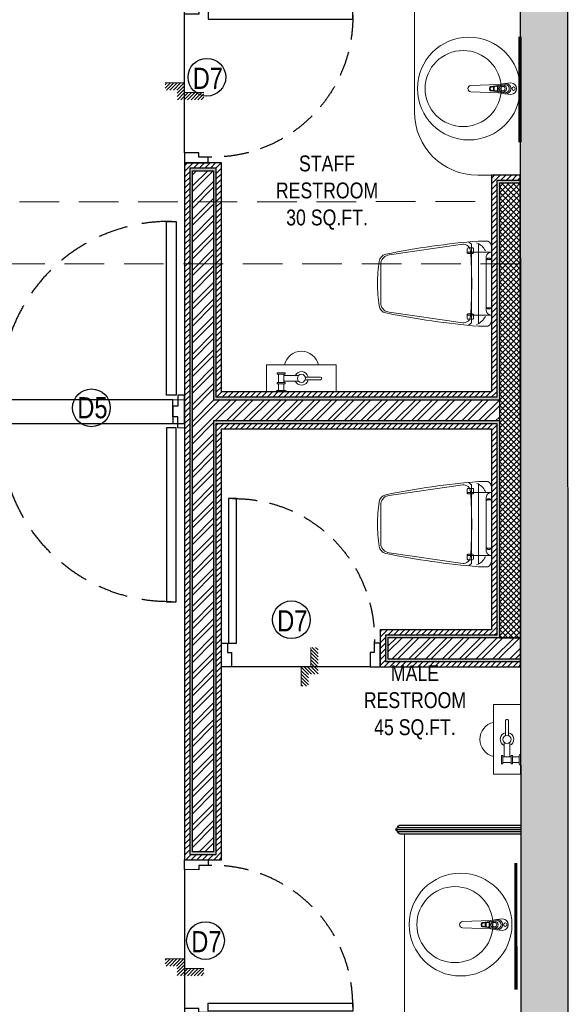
# Model space of a CAD drawing. Extents: x 3940905 to 4145695, y 925352 to 1109797.
# Tile 812 of 1056: x 4042457 to 4045053, y 1094122 to 1098780. Entities that reach past the tile are written whole.
import ezdxf

# ---------------------------------------------------------------- set-up
doc = ezdxf.new("R2010")
doc.units = 0
doc.header["$LTSCALE"] = 750
doc.header["$MEASUREMENT"] = 0
doc.linetypes.add('DASHED2', pattern=[0.375, 0.25, -0.125])
doc.layers.get('0').update_dxf_attribs({"linetype": 'CONTINUOUS', "lineweight": 0})
for name, color, linetype, lineweight in [('BEAM', 104, 'CONTINUOUS', 0), ('CIVIL WALLS', 7, 'CONTINUOUS', 30), ('COUNTER', 34, 'CONTINUOUS', 0), ('HATCH', 7, 'CONTINUOUS', 0), ('SANITARY', 34, 'CONTINUOUS', 0), ('wall', 7, 'CONTINUOUS', 25)]:
    doc.layers.add(name, color=color, linetype=linetype, lineweight=lineweight)
for name, color, linetype in [('DOOR', 44, 'CONTINUOUS'), ('GLASS', 5, 'CONTINUOUS'), ('S-Hatch_8', 7, 'CONTINUOUS'), ('TEXT', 7, 'CONTINUOUS')]:
    doc.layers.add(name, color=color, linetype=linetype)
doc.styles.add('ARA-30', font='arial.ttf', dxfattribs={"width": 0.8, "height": 150})
doc.styles.get("Standard").update_dxf_attribs({"font": 'romans.shx'})
pattern_1 = [(45, (55598.31700844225, 54286.19319555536), (-39.7747564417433, 39.7747564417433), []), (45, (55624.83351269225, 54286.19319555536), (-39.7747564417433, 39.7747564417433), [])]

# ---------------------------------------------------------------- blocks, each defined once
blk = doc.blocks.new('EDFDSCX')
blk.add_line((498130.3504498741, -854141.3801531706, -1.195304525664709e-08), (498655.5372229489, -854140.8563936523, -1.195304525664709e-08))
at = {"layer": 'DOOR', "elevation": -1.195304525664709e-08}
for points in [[(498666.0847833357, -853504.0026184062), (498666.6308213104, -854051.5285574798), (498635.9364051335, -854051.5591684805), (498635.3903671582, -853504.0332294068)], [(498092.8548822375, -854052.074595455), (498114.6604399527, -854052.079027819), (498114.6693046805, -854087.2179123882), (498130.3637469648, -854087.213480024), (498130.3504498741, -854141.3801531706), (498092.8504498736, -854141.3801531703)], [(498692.8545904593, -854051.4762263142), (498671.0490849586, -854051.5241512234), (498671.1103069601, -854086.6629835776), (498655.4158870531, -854086.6898547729), (498655.5372229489, -854140.8563936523), (498693.0371483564, -854140.7815975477)]]:
    blk.add_lwpolyline(points, close=True, dxfattribs=at)
at = {"layer": 'DOOR', "color": 8, "linetype": 'DASHED2', "ltscale": 0.5}
blk.add_arc((498643.5917439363, -854033.2365009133, -1.195304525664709e-08), 529.2668184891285, 89.22640451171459, 182.040228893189, dxfattribs=at)
blk = doc.blocks.new('GDXGDRG')
at = {"layer": 'BEAM', "linetype": 'DASHED2'}
for p, q in [((3974013.122902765, 1043633.465851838), (3965223.800224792, 1043631.376568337)), ((3974227.006620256, 1043339.91064728), (3965437.48965513, 1043337.770408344))]:
    blk.add_line(p, q, dxfattribs=at)
blk = doc.blocks.new('Step Symbol - Imperial')
h = blk.add_hatch()
h.set_pattern_fill('_USER', color=0, scale=0.03125, angle=45, style=0, pattern_type=0)
h.set_pattern_definition([(45, (0, 0.125), (-0.02209708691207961, 0.02209708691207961), [])])
h.paths.add_polyline_path([(0.25, 0), (0.25, -0.09375), (-0.09375, -0.09375), (-0.09375, 0.03125), (-0.25, 0.03125), (-0.25, 0.125), (0, 0.125), (0, 0)])
at = {"color": 0}
blk.add_lwpolyline([(0.25, 0), (0, 0), (0, 0.125), (-0.25, 0.125)], dxfattribs=at)
blk.add_attdef('Step', (0.0625, 0.0625), '', height=0.09375, dxfattribs=at)

msp = doc.modelspace()

# ---------------------------------------------------------------- hatches: boundary and pattern name
at = {"layer": 'CIVIL WALLS', "true_color": 0x136734}
h = msp.add_hatch(dxfattribs=at)
h.set_pattern_fill('AR-CONC', color=116, scale=3)
h.set_pattern_definition([(49.99999999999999, (55598.31700844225, 54286.19319555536), (21.5178054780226, -1.882564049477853), [2.25, -24.75]), (355, (55598.31700844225, 54286.19319555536), (-4.16254000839, 22.56576401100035), [1.8, -19.8]), (100.45144446, (55600.11015887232, 54286.03631523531), (17.35526540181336, 20.68319972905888), [1.912205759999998, -21.03426335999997]), (46.18420000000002, (55598.31700844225, 54292.19319555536), (32.01723992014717, -4.965578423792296), [3.375, -37.125]), (96.63563549, (55600.98511079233, 54291.77939634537), (28.03985837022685, 29.22355802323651), [2.86831026, -31.55141279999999]), (351.1841639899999, (55598.31700844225, 54292.19319555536), (28.03985835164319, 29.2235580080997), [2.7, -29.70000003]), (21, (55601.31700844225, 54290.69319555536), (17.90721156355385, -12.07856671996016), [2.25, -24.75]), (326.0000000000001, (55601.31700844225, 54290.69319555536), (7.299459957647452, 21.75450135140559), [1.799999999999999, -19.79999999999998]), (71.45144474, (55602.80927606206, 54289.68664833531), (25.20667130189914, 9.675934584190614), [1.912205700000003, -21.03426336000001]), (37.50000000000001, (55598.31700844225, 54286.19319555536), (0.3647956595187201, 9.986815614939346), [0, -19.56, 0, -20.1, 0, -19.875]), (7.499999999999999, (55598.31700844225, 54286.19319555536), (7.892086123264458, 11.83235135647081), [0, -11.45999999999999, 0, -19.10999999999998, 0, -7.574999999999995]), (327.5, (55591.6270084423, 54286.19319555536), (16.01467308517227, -0.6766461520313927), [0, -7.5, 0, -23.4, 0, -31.05]), (317.5, (55588.6270084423, 54286.19319555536), (17.49558508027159, 3.003149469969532), [0, -9.75, 0, -15.54, 0, -22.05])])
h.paths.add_polyline_path([(4043374.495129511, 1096981.936953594), (4044726.630296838, 1096981.936953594), (4044726.630296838, 1096881.937371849), (4043374.495129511, 1096881.937371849), (4043374.495129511, 1094843.876994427), (4043274.495129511, 1094843.876994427), (4043274.495129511, 1098065.935079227), (4043374.495129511, 1098065.935079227)], flags=16)
h.paths.add_polyline_path([(4044826.613418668, 1095744.138283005), (4044825.062161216, 1098019.678180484), (4044714.130296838, 1098019.437301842), (4044714.130296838, 1096994.436953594), (4043386.995129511, 1096994.436953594), (4043386.995129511, 1098078.435079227), (4043261.995129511, 1098078.435079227), (4043261.995129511, 1094831.376994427), (4043386.995129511, 1094831.376994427), (4043386.995129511, 1096869.437371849), (4044714.132659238, 1096869.437371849), (4044714.127934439, 1095868.902017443), (4044186.933132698, 1095868.925353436), (4044186.933132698, 1095743.925378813)])
h.paths.add_polyline_path([(4044726.629115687, 1095856.424788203), (4044825.836712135, 1095856.424710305), (4044825.070846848, 1098006.937224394), (4044726.63147799, 1098006.937301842)], flags=16)
h.paths.add_polyline_path([(4044199.433132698, 1095756.424788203), (4044826.570958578, 1095756.42301054), (4044826.570958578, 1095856.422985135), (4044199.433132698, 1095856.424762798)], flags=16)
at = {"layer": 'HATCH', "true_color": 0x808080}
h = msp.add_hatch(color=8, dxfattribs=at)
h.dxf.hatch_style = 1
h.paths.add_polyline_path([(4045050.16088686, 1099084.857509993), (4044070.16088686, 1099084.857509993), (4044070.16088686, 1098854.857509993), (4044824.492811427, 1098854.857509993), (4044827.765792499, 1094053.720856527), (4045052.765792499, 1094053.720856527)])
at = {"layer": 'S-Hatch_8'}
h = msp.add_hatch(dxfattribs=at)
h.set_pattern_fill('ANSI31', color=6, scale=150)
h.set_pattern_definition([(45, (55598.31700844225, 54286.19319555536), (-13.25825214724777, 13.25825214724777), [])])
h.paths.add_polyline_path([(4032909.708053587, 1095539.541646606), (4032784.708053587, 1095539.541646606), (4032784.708053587, 1094658.281501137), (4032909.708053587, 1094658.281501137)], flags=16)
h.paths.add_polyline_path([(4032934.708053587, 1095564.541646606), (4032759.708053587, 1095564.541646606), (4032759.708053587, 1094633.281501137), (4032934.708053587, 1094633.281501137)])
h.paths.add_polyline_path([(4036035.805099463, 1097319.499900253), (4036035.805446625, 1097194.494842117), (4032909.708053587, 1097194.499894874), (4032909.708053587, 1096488.478563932), (4032784.708053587, 1096488.478563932), (4032784.708053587, 1097319.499894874)], flags=16)
h.paths.add_polyline_path([(4039335.650346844, 1096588.975552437), (4040986.995104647, 1096589.000484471), (4040986.995104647, 1096464.000484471), (4039335.650346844, 1096463.975552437)], flags=17)
h.paths.add_polyline_path([(4039335.650346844, 1096613.975552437), (4041011.995104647, 1096614.000484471), (4041011.995104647, 1096439.000484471), (4039335.650346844, 1096438.975552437)])
h.paths.add_polyline_path([(4040861.995129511, 1095258.735381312), (4040861.995129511, 1095688.975552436), (4040986.995129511, 1095688.975552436), (4040986.995129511, 1095258.735381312), (4042011.995129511, 1095258.735381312), (4042011.995129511, 1095133.635725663), (4039635.806663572, 1095133.585897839), (4039635.806663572, 1095258.685553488)], flags=16)
h.paths.add_polyline_path([(4040836.995129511, 1095283.635725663), (4040836.995129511, 1095688.975552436), (4041011.995129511, 1095688.975552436), (4041011.995129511, 1095283.635725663), (4042036.995129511, 1095283.635725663), (4042036.995129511, 1095108.635725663), (4039635.806663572, 1095108.635725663), (4039635.806663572, 1095283.635725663)])
h.paths.add_polyline_path([(4044826.613418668, 1095744.138282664), (4044825.062161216, 1098019.678180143), (4044714.130296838, 1098019.437301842), (4044714.130296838, 1096994.436953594), (4043386.995129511, 1096994.436953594), (4043386.995129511, 1098078.435079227), (4043261.995129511, 1098078.435079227), (4043261.995129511, 1094831.376994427), (4043386.995129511, 1094831.376994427), (4043386.995129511, 1096869.437371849), (4044714.132659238, 1096869.437371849), (4044714.127934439, 1095868.902017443), (4044186.933132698, 1095868.925353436), (4044186.933132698, 1095743.925378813)], flags=17)
h.paths.add_polyline_path([(4044825.045283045, 1098044.43677232), (4044689.130296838, 1098044.437301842), (4044689.130296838, 1097019.436953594), (4043411.995129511, 1097019.436953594), (4043411.995129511, 1098103.435079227), (4043236.995129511, 1098103.435079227), (4043236.995129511, 1094806.376994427), (4043411.995129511, 1094806.376994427), (4043411.995129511, 1096844.437371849), (4044689.131477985, 1096844.437371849), (4044689.129115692, 1095893.903200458), (4044161.933132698, 1095893.92653471), (4044161.933132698, 1095718.926560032), (4044826.630296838, 1095719.379690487)])
h.paths.add_polyline_path([(4043386.995129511, 1099092.269813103), (4043753.586112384, 1099092.269813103), (4043753.586112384, 1099217.269813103), (4043263.420355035, 1099217.269813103), (4043263.420355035, 1098878.431147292), (4043386.995129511, 1098878.431147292)], flags=16)
h.paths.add_polyline_path([(4043411.995129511, 1099067.269813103), (4043753.586112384, 1099067.269813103), (4043753.586112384, 1099242.269813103), (4043236.948396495, 1099242.269813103), (4043236.995129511, 1098853.431147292), (4043411.995129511, 1098853.431147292)])
h.paths.add_polyline_path([(4041381.48962328, 1099092.269813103), (4041381.48962328, 1102053.431147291), (4041506.48962328, 1102053.431147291), (4041506.48962328, 1099217.269813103), (4042311.104466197, 1099217.269813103), (4042311.104466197, 1099092.269813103)], flags=16)
h.paths.add_polyline_path([(4041356.48962328, 1099067.269813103), (4041356.48962328, 1102078.431147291), (4041531.48962328, 1102078.431147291), (4041531.48962328, 1099242.269813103), (4042336.104466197, 1099242.269813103), (4042336.104466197, 1099067.269813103)])
h.paths.add_polyline_path([(4035556.806663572, 1097344.499894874), (4035556.806663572, 1097319.499900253), (4035436.806663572, 1097319.499900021), (4035436.806663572, 1097344.499894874), (4032759.708053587, 1097344.499894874), (4032759.708053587, 1096463.478563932), (4032934.708053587, 1096463.478563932), (4032934.708053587, 1097169.499894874), (4036035.80666357, 1097168.94985208), (4036035.80666357, 1097344.499894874)])
at = {"layer": 'S-Hatch_8', "true_color": 0x636466}
h = msp.add_hatch(dxfattribs=at)
h.set_pattern_fill('ANSI32', color=251, scale=150)
h.set_pattern_definition(pattern_1)
h.paths.add_polyline_path([(4043374.495129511, 1096981.936953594), (4044726.630296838, 1096981.936953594), (4044726.630296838, 1096881.937371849), (4043374.495129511, 1096881.937371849), (4043374.495129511, 1094843.876994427), (4043274.495129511, 1094843.876994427), (4043274.495129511, 1098065.935079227), (4043374.495129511, 1098065.935079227)])
at = {"layer": 'S-Hatch_8', "true_color": 0xf8991e}
h = msp.add_hatch(dxfattribs=at)
h.set_pattern_fill('ANSI37', color=30, scale=150)
h.set_pattern_definition([(45, (55598.31700844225, 54286.19319555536), (-13.25825214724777, 13.25825214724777), []), (135, (55598.31700844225, 54286.19319555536), (-13.25825214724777, -13.25825214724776), [])])
h.paths.add_polyline_path([(4044726.629115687, 1095856.424788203), (4044826.536889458, 1095856.39899814), (4044825.070846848, 1098006.937224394), (4044726.63147799, 1098006.937301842)])
at = {"layer": 'S-Hatch_8', "true_color": 0x636466}
h = msp.add_hatch(dxfattribs=at)
h.set_pattern_fill('ANSI32', color=251, scale=150)
h.set_pattern_definition(pattern_1)
h.paths.add_polyline_path([(4044199.433132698, 1095756.424788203), (4044826.570974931, 1095756.399022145), (4044826.536889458, 1095856.39899814), (4044199.433132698, 1095856.424762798)])

# ---------------------------------------------------------------- linework, layer by layer
at = {"layer": 'CIVIL WALLS'}
for p, q in [((4044237.073901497, 1094949.131054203, -7.609400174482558), (4044827.7660393, 1094949.131054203, -7.609400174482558)), ((4044245.890530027, 1094958.202706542, -7.609400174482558), (4044827.7660393, 1094958.202706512, -7.609400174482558)), ((4044245.890530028, 1094940.059401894, -7.609400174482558), (4044827.771605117, 1094940.059401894, -7.609400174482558))]:
    msp.add_line(p, q, dxfattribs=at)
at = {"layer": 'CIVIL WALLS', "color": 6, "elevation": -7.609400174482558}
msp.add_lwpolyline([(4044825.045283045, 1098044.43677232), (4044689.130296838, 1098044.437301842), (4044689.130296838, 1097019.436953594), (4043411.995129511, 1097019.436953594), (4043411.995129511, 1098103.435079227), (4043236.995129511, 1098103.435079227), (4043236.995129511, 1094806.376994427), (4043411.995129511, 1094806.376994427), (4043411.995129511, 1096844.437371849), (4044689.131477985, 1096844.437371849), (4044689.129115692, 1095893.903200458), (4044161.933132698, 1095893.92653471), (4044161.933132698, 1095718.926560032), (4044826.630296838, 1095719.379690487), (4044825.045283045, 1098044.43677232)], close=True, dxfattribs=at)
at = {"layer": 'CIVIL WALLS', "color": 116, "true_color": 0x136734, "elevation": -7.609400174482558}
msp.add_lwpolyline([(4044800.817314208, 1095743.896343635), (4044826.613418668, 1095744.138282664), (4044825.062161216, 1098019.678180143), (4044714.130296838, 1098019.437301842), (4044714.130296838, 1096994.436953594), (4043386.995129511, 1096994.436953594), (4043386.995129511, 1098078.435079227), (4043261.995129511, 1098078.435079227), (4043261.995129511, 1094831.376994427), (4043386.995129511, 1094831.376994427), (4043386.995129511, 1096869.437371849), (4044714.132659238, 1096869.437371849), (4044714.127934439, 1095868.902017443), (4044186.933132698, 1095868.925353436), (4044186.933132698, 1095743.925378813), (4044800.817314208, 1095743.896343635)], dxfattribs=at)
at = {"layer": 'CIVIL WALLS', "elevation": -7.609400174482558}
for points in [[(4043374.495129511, 1096981.936953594), (4044726.630296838, 1096981.936953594), (4044726.630296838, 1096881.937371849), (4043374.495129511, 1096881.937371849), (4043374.495129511, 1094843.876994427), (4043274.495129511, 1094843.876994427), (4043274.495129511, 1098065.935079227), (4043374.495129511, 1098065.935079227)], [(4044726.629115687, 1095856.424788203), (4044826.536889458, 1095856.39899814), (4044825.070846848, 1098006.937224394), (4044726.63147799, 1098006.937301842)], [(4044199.433132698, 1095756.424788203), (4044826.570974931, 1095756.399022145), (4044826.536889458, 1095856.39899814), (4044199.433132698, 1095856.424762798)]]:
    msp.add_lwpolyline(points, close=True, dxfattribs=at)
msp.add_lwpolyline([(4044827.7660393, 1094970.202706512), (4044827.7660393, 1094928.059401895), (4044257.890530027, 1094928.059401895, -0.4324433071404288), (4044245.890530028, 1094940.059401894, -0.9718878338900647), (4044245.890530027, 1094958.202706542, -0.4324433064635), (4044257.890530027, 1094970.202706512), (4044827.7660393, 1094970.202706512)], format="xyb", dxfattribs=at)
at = {"layer": 'COUNTER', "elevation": -7.609400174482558}
msp.add_lwpolyline([(4044824.492811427, 1098854.857509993), (4044324.492811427, 1098854.857509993), (4044324.492811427, 1098344.437301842, 0.414213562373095), (4044624.492811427, 1098044.437301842), (4044824.492811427, 1098044.437301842)], format="xyb", dxfattribs=at)
msp.add_lwpolyline([(4044827.767399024, 1094054.203883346), (4044277.368776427, 1094054.203883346), (4044277.368776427, 1094928.059401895)], dxfattribs=at)
at = {"layer": 'DOOR'}
for centre in [(4043342.700190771, 1098508.314233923, -7.609400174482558), (4042796.31635508, 1096944.176520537, -7.609400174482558), (4043742.552619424, 1095941.549082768, -7.609400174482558), (4043335.915811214, 1094424.018045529, -7.609400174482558)]:
    msp.add_circle(centre, 89.27683969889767, dxfattribs=at)
at = {"layer": 'GLASS', "const_width": 15, "elevation": -7.609400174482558}
for points in [[(4044824.41908252, 1098199.437301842), (4044824.492811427, 1098699.857509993)], [(4044805.023412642, 1094191.22138361), (4044804.427367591, 1094790.559401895)]]:
    msp.add_lwpolyline(points, dxfattribs=at)
at = {"layer": 'SANITARY', "linetype": 'ByBlock'}
for p, q in [((4044698.55619855, 1098445.156472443, -7.609400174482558), (4044698.55619855, 1098463.162174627, -7.609400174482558)), ((4044699.09619855, 1098445.156472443, -7.609400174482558), (4044699.09619855, 1098463.162174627, -7.609400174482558)), ((4044699.72619855, 1098457.669323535, -7.609400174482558), (4044699.09619855, 1098457.669323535, -7.609400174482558)), ((4044699.72619855, 1098450.739323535, -7.609400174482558), (4044699.09619855, 1098450.739323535, -7.609400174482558)), ((4044699.72619855, 1098450.739323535, -7.609400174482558), (4044699.72619855, 1098457.669323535, -7.609400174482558)), ((4044702.60619855, 1098444.606200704, -7.609400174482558), (4044702.60619855, 1098463.712446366, -7.609400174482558)), ((4044659.401890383, 1094490.194716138, -7.609400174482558), (4044659.401890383, 1094508.200418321, -7.609400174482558)), ((4044659.941890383, 1094490.194716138, -7.609400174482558), (4044659.941890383, 1094508.200418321, -7.609400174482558)), ((4044660.571890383, 1094502.707567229, -7.609400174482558), (4044659.941890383, 1094502.707567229, -7.609400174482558)), ((4044660.571890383, 1094495.777567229, -7.609400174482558), (4044659.941890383, 1094495.777567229, -7.609400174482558)), ((4044660.571890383, 1094495.777567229, -7.609400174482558), (4044660.571890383, 1094502.707567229, -7.609400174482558)), ((4044663.451890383, 1094489.644444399, -7.609400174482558), (4044663.451890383, 1094508.750690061, -7.609400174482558))]:
    msp.add_line(p, q, dxfattribs=at)
at = {"layer": 'SANITARY', "lineweight": 0, "ltscale": 2}
msp.add_line((4044825.16088686, 1098033.590428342, -7.609400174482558), (4044825.16088686, 1098033.590428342, -7.609400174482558), dxfattribs=at)
at = {"layer": 'SANITARY'}
for p, q in [((4043954.997213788, 1097147.770286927, -7.609400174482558), (4043624.997213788, 1097147.770286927, -7.609400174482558)), ((4043624.997213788, 1097147.770286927, -7.609400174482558), (4043954.997213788, 1097147.770286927, -7.609400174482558)), ((4043954.997213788, 1097147.770286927, -7.609400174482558), (4043624.997213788, 1097147.770286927, -7.609400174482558)), ((4043624.997213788, 1097147.770286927, -7.609400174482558), (4043954.997213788, 1097147.770286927, -7.609400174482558)), ((4043674.497213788, 1097109.270286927, -7.609400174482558), (4043674.497213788, 1097102.851786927, -7.609400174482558)), ((4043712.997213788, 1097109.270286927, -7.609400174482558), (4043674.497213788, 1097109.270286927, -7.609400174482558)), ((4043674.497213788, 1097109.270286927, -7.609400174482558), (4043674.497213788, 1097102.851786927, -7.609400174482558)), ((4043712.997213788, 1097109.270286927, -7.609400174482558), (4043674.497213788, 1097109.270286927, -7.609400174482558)), ((4043674.497213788, 1097102.851786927, -7.609400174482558), (4043712.997213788, 1097102.851786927, -7.609400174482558)), ((4043674.497213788, 1097102.851786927, -7.609400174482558), (4043712.997213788, 1097102.851786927, -7.609400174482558)), ((4043680.913880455, 1097102.851786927, -7.609400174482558), (4043680.913880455, 1097064.35362026, -7.609400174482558)), ((4043680.913880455, 1097102.851786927, -7.609400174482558), (4043680.913880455, 1097064.35362026, -7.609400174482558)), ((4043706.580547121, 1097064.35362026, -7.609400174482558), (4043706.580547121, 1097102.851786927, -7.609400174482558)), ((4043706.580547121, 1097064.35362026, -7.609400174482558), (4043706.580547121, 1097102.851786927, -7.609400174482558)), ((4043706.580547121, 1097096.436953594, -7.609400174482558), (4043775.623880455, 1097096.436953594, -7.609400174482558)), ((4043706.580547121, 1097096.436953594, -7.609400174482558), (4043775.623880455, 1097096.436953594, -7.609400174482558)), ((4043712.997213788, 1097102.851786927, -7.609400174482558), (4043712.997213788, 1097109.270286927, -7.609400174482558)), ((4043712.997213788, 1097102.851786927, -7.609400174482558), (4043712.997213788, 1097109.270286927, -7.609400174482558)), ((4043879.830547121, 1097090.018453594, -7.609400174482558), (4043807.963880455, 1097090.018453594, -7.609400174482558)), ((4043879.830547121, 1097090.018453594, -7.609400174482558), (4043807.963880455, 1097090.018453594, -7.609400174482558)), ((4043807.963880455, 1097077.186953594, -7.609400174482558), (4043879.830547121, 1097077.186953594, -7.609400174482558)), ((4043807.963880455, 1097077.186953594, -7.609400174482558), (4043879.830547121, 1097077.186953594, -7.609400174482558)), ((4043674.497213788, 1097064.35362026, -7.609400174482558), (4043674.497213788, 1097057.935120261, -7.609400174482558)), ((4043712.997213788, 1097064.35362026, -7.609400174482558), (4043674.497213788, 1097064.35362026, -7.609400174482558)), ((4043674.497213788, 1097064.35362026, -7.609400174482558), (4043674.497213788, 1097057.935120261, -7.609400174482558)), ((4043712.997213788, 1097064.35362026, -7.609400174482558), (4043674.497213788, 1097064.35362026, -7.609400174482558)), ((4043674.497213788, 1097057.935120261, -7.609400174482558), (4043712.997213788, 1097057.935120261, -7.609400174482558)), ((4043674.497213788, 1097057.935120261, -7.609400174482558), (4043712.997213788, 1097057.935120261, -7.609400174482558)), ((4043680.913880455, 1097057.935120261, -7.609400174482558), (4043680.913880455, 1097025.851786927, -7.609400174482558)), ((4043680.913880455, 1097057.935120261, -7.609400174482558), (4043680.913880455, 1097025.851786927, -7.609400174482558)), ((4043775.825547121, 1097070.768453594, -7.609400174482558), (4043706.580547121, 1097070.768453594, -7.609400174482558)), ((4043775.825547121, 1097070.768453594, -7.609400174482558), (4043706.580547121, 1097070.768453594, -7.609400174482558)), ((4043706.580547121, 1097025.851786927, -7.609400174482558), (4043706.580547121, 1097057.935120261, -7.609400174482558)), ((4043706.580547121, 1097025.851786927, -7.609400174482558), (4043706.580547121, 1097057.935120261, -7.609400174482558)), ((4043712.997213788, 1097057.935120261, -7.609400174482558), (4043712.997213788, 1097064.35362026, -7.609400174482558)), ((4043712.997213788, 1097057.935120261, -7.609400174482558), (4043712.997213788, 1097064.35362026, -7.609400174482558)), ((4043712.997213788, 1097025.851786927, -7.609400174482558), (4043674.497213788, 1097025.851786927, -7.609400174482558)), ((4043712.997213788, 1097025.851786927, -7.609400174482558), (4043674.497213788, 1097025.851786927, -7.609400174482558)), ((4044698.456727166, 1095540.874712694, -7.609400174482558), (4044698.456727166, 1095210.874712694, -7.609400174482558)), ((4044698.456727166, 1095210.874712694, -7.609400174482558), (4044698.456727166, 1095540.874712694, -7.609400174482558)), ((4044698.456727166, 1095540.874712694, -7.609400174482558), (4044698.456727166, 1095210.874712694, -7.609400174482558)), ((4044698.456727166, 1095210.874712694, -7.609400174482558), (4044698.456727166, 1095540.874712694, -7.609400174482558)), ((4044756.2085605, 1095465.708046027, -7.609400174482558), (4044756.2085605, 1095393.841379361, -7.609400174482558)), ((4044756.2085605, 1095465.708046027, -7.609400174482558), (4044756.2085605, 1095393.841379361, -7.609400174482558)), ((4044769.0400605, 1095393.841379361, -7.609400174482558), (4044769.0400605, 1095465.708046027, -7.609400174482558)), ((4044769.0400605, 1095393.841379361, -7.609400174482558), (4044769.0400605, 1095465.708046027, -7.609400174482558)), ((4044749.7900605, 1095292.458046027, -7.609400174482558), (4044749.7900605, 1095361.501379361, -7.609400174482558)), ((4044749.7900605, 1095292.458046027, -7.609400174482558), (4044749.7900605, 1095361.501379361, -7.609400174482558)), ((4044775.4585605, 1095361.703046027, -7.609400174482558), (4044775.4585605, 1095292.458046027, -7.609400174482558)), ((4044775.4585605, 1095361.703046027, -7.609400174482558), (4044775.4585605, 1095292.458046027, -7.609400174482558)), ((4044743.375227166, 1095298.874712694, -7.609400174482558), (4044736.956727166, 1095298.874712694, -7.609400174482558)), ((4044736.956727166, 1095298.874712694, -7.609400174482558), (4044736.956727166, 1095260.374712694, -7.609400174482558)), ((4044743.375227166, 1095298.874712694, -7.609400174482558), (4044736.956727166, 1095298.874712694, -7.609400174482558)), ((4044736.956727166, 1095298.874712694, -7.609400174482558), (4044736.956727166, 1095260.374712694, -7.609400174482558)), ((4044736.956727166, 1095260.374712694, -7.609400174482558), (4044743.375227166, 1095260.374712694, -7.609400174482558)), ((4044736.956727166, 1095260.374712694, -7.609400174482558), (4044743.375227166, 1095260.374712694, -7.609400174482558)), ((4044743.375227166, 1095260.374712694, -7.609400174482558), (4044743.375227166, 1095298.874712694, -7.609400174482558)), ((4044743.375227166, 1095260.374712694, -7.609400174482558), (4044743.375227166, 1095298.874712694, -7.609400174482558)), ((4044781.873393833, 1095292.458046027, -7.609400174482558), (4044743.375227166, 1095292.458046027, -7.609400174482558)), ((4044781.873393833, 1095292.458046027, -7.609400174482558), (4044743.375227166, 1095292.458046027, -7.609400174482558)), ((4044743.375227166, 1095266.791379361, -7.609400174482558), (4044781.873393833, 1095266.791379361, -7.609400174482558)), ((4044743.375227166, 1095266.791379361, -7.609400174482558), (4044781.873393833, 1095266.791379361, -7.609400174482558)), ((4044788.291893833, 1095298.874712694, -7.609400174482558), (4044781.873393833, 1095298.874712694, -7.609400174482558)), ((4044781.873393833, 1095298.874712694, -7.609400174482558), (4044781.873393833, 1095260.374712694, -7.609400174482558)), ((4044788.291893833, 1095298.874712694, -7.609400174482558), (4044781.873393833, 1095298.874712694, -7.609400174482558)), ((4044781.873393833, 1095298.874712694, -7.609400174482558), (4044781.873393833, 1095260.374712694, -7.609400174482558)), ((4044781.873393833, 1095260.374712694, -7.609400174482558), (4044788.291893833, 1095260.374712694, -7.609400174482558)), ((4044781.873393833, 1095260.374712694, -7.609400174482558), (4044788.291893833, 1095260.374712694, -7.609400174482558)), ((4044788.291893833, 1095260.374712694, -7.609400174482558), (4044788.291893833, 1095298.874712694, -7.609400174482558)), ((4044788.291893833, 1095260.374712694, -7.609400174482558), (4044788.291893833, 1095298.874712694, -7.609400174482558)), ((4044820.375227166, 1095292.458046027, -7.609400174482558), (4044788.291893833, 1095292.458046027, -7.609400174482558)), ((4044820.375227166, 1095292.458046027, -7.609400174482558), (4044788.291893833, 1095292.458046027, -7.609400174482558)), ((4044788.291893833, 1095266.791379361, -7.609400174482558), (4044820.375227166, 1095266.791379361, -7.609400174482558)), ((4044788.291893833, 1095266.791379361, -7.609400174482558), (4044820.375227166, 1095266.791379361, -7.609400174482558)), ((4044820.375227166, 1095298.874712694, -7.609400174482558), (4044820.375227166, 1095260.374712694, -7.609400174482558)), ((4044820.375227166, 1095298.874712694, -7.609400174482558), (4044820.375227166, 1095260.374712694, -7.609400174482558))]:
    msp.add_line(p, q, dxfattribs=at)
at = {"layer": 'SANITARY', "linetype": 'ByBlock', "elevation": -7.609400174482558}
for points in [[(4044723.12619855, 1098434.359323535), (4044591.18619855, 1098439.759323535, -0.3445125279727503), (4044576.78619855, 1098454.159323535, -0.3445125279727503), (4044591.18619855, 1098468.559323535), (4044723.12619855, 1098473.959323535), (4044752.82619855, 1098478.459323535, -0.4628112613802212), (4044780.72619855, 1098454.159323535, -0.4628112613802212), (4044752.82619855, 1098429.859323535)], [(4044688.893145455, 1098446.469387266), (4044713.857872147, 1098443.077440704, 0.4543430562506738), (4044717.63619855, 1098446.377123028), (4044717.63619855, 1098461.941524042, 0.4543430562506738), (4044713.857872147, 1098465.241206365), (4044688.861907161, 1098461.84501547, 0.3860638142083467), (4044682.435378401, 1098453.611316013, 0.3329259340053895)], [(4044149.130296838, 1097531.937072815, 0.0380214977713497), (4044158.256984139, 1097427.221823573, 0.3294228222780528), (4044189.014195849, 1097393.075545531, 0.0296754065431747), (4044627.589688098, 1097330.474089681), (4044672.042934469, 1097330.4740942, 0.2869991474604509), (4044689.130314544, 1097357.791111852), (4044689.130296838, 1097531.937127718), (4044689.130279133, 1097706.083143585, 0.2869991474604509), (4044672.042893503, 1097733.400157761), (4044627.589647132, 1097733.400153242, 0.0296754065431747), (4044189.014167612, 1097670.79860821, 0.3294228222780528), (4044158.256962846, 1097636.652323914, 0.0380214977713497)], [(4044578.55279266, 1097674.817907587), (4044599.646105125, 1097674.817909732, 0.4142135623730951), (4044603.663843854, 1097678.835649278), (4044603.663842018, 1097696.893928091, 0.4142135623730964), (4044599.646102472, 1097700.911666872), (4044578.552790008, 1097700.911664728, 0.4142135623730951), (4044574.535051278, 1097696.893925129), (4044574.535053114, 1097678.835646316, 0.4142135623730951)], [(4044578.552821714, 1097389.056325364), (4044599.646134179, 1097389.056327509, -0.4142135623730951), (4044603.663873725, 1097385.03858878), (4044603.663875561, 1097366.980309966, -0.4142135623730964), (4044599.646136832, 1097362.962570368), (4044578.552824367, 1097362.962568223, -0.4142135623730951), (4044574.535084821, 1097366.980307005), (4044574.535082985, 1097385.038585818, -0.4142135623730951)], [(4044149.130296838, 1096394.165998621, 0.0380214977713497), (4044158.256984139, 1096289.450749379, 0.3294228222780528), (4044189.014195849, 1096255.304471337, 0.0296754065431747), (4044627.589688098, 1096192.703015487), (4044672.042934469, 1096192.703020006, 0.2869991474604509), (4044689.130314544, 1096220.020037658), (4044689.130296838, 1096394.166053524), (4044689.130279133, 1096568.31206939, 0.2869991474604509), (4044672.042893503, 1096595.629083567), (4044627.589647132, 1096595.629079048, 0.0296754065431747), (4044189.014167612, 1096533.027534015, 0.3294228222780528), (4044158.256962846, 1096498.88124972, 0.0380214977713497)], [(4044578.55279266, 1096537.046833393), (4044599.646105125, 1096537.046835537, 0.4142135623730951), (4044603.663843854, 1096541.064575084), (4044603.663842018, 1096559.122853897, 0.4142135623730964), (4044599.646102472, 1096563.140592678), (4044578.552790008, 1096563.140590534, 0.4142135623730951), (4044574.535051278, 1096559.122850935), (4044574.535053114, 1096541.064572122, 0.4142135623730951)], [(4044578.552821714, 1096251.28525117), (4044599.646134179, 1096251.285253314, -0.4142135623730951), (4044603.663873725, 1096247.267514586), (4044603.663875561, 1096229.209235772, -0.4142135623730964), (4044599.646136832, 1096225.191496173), (4044578.552824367, 1096225.191494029, -0.4142135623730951), (4044574.535084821, 1096229.20923281), (4044574.535082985, 1096247.267511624, -0.4142135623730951)], [(4044683.971890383, 1094479.397567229), (4044552.031890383, 1094484.797567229, -0.3445125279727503), (4044537.631890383, 1094499.19756723, -0.3445125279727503), (4044552.031890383, 1094513.59756723), (4044683.971890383, 1094518.997567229), (4044713.671890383, 1094523.497567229, -0.4628112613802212), (4044741.571890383, 1094499.19756723, -0.4628112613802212), (4044713.671890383, 1094474.897567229)], [(4044649.738837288, 1094491.50763096), (4044674.70356398, 1094488.115684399, 0.4543430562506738), (4044678.481890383, 1094491.415366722), (4044678.481890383, 1094506.979767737, 0.4543430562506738), (4044674.70356398, 1094510.27945006), (4044649.707598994, 1094506.883259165, 0.3860638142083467), (4044643.281070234, 1094498.649559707, 0.3329259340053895)]]:
    msp.add_lwpolyline(points, format="xyb", close=True, dxfattribs=at)
for points in [[(4044754.62619855, 1098473.959323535), (4044688.38619855, 1098464.959323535, 0.3898815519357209), (4044679.38619855, 1098454.159323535, 1.391857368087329)], [(4044752.82619855, 1098478.459323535), (4044781.103109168, 1098481.307371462, -0.4138375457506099), (4044807.602770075, 1098454.159323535, -0.4138375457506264), (4044781.103109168, 1098427.011275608), (4044752.82619855, 1098429.859323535)], [(4044754.62619855, 1098473.959323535, -0.4142135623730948), (4044773.52619855, 1098454.159323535, -0.6855978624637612)], [(4044754.62619855, 1098434.359323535), (4044688.38619855, 1098443.359323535, -0.3898815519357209), (4044679.38619855, 1098454.159323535, -1.391857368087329)], [(4044716.714599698, 1098439.510355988, 0.4088496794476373), (4044720.78619855, 1098442.549323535), (4044720.78619855, 1098466.129323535, 0.5150512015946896), (4044716.979705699, 1098468.844310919), (4044688.38619855, 1098464.959323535, 0.3884473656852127)], [(4044754.62619855, 1098434.359323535, 0.4142135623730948), (4044773.52619855, 1098454.159323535, 0.6855978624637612)], [(4044595.629639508, 1097531.937118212, 0.0171491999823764), (4044590.309646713, 1097685.014950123, 0.4066722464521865), (4044553.069794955, 1097718.292732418), (4044205.386740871, 1097667.710458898, 0.3324265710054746), (4044165.486908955, 1097630.43933301), (4044165.486918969, 1097531.937074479)], [(4044618.995240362, 1097724.998189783, -0.1885222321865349), (4044660.17733333, 1097686.8611987, 15.47106242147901)], [(4044575.539507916, 1097680.839526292), (4044688.301750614, 1097680.839537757, 0.3754996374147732), (4044664.19515616, 1097659.763823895), (4044664.195169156, 1097531.937125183)], [(4044595.629639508, 1097531.937118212, -0.0171491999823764), (4044590.30967784, 1097378.859285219, -0.4066722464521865), (4044553.069832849, 1097345.581495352), (4044205.38676848, 1097396.163698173, -0.3324265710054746), (4044165.486928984, 1097433.434815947), (4044165.486918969, 1097531.937074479)], [(4044575.539538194, 1097383.034705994), (4044688.301780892, 1097383.034717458, -0.3754996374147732), (4044664.195182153, 1097404.110426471), (4044664.195169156, 1097531.937125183)], [(4044618.995279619, 1097338.876051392, 0.1885222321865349), (4044660.177364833, 1097377.013050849, -15.47106242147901)], [(4044595.629639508, 1096394.166044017, 0.0171491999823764), (4044590.309646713, 1096547.243875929, 0.4066722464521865), (4044553.069794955, 1096580.521658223), (4044205.386740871, 1096529.939384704, 0.3324265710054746), (4044165.486908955, 1096492.668258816), (4044165.486918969, 1096394.166000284)], [(4044618.995240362, 1096587.227115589, -0.1885222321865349), (4044660.17733333, 1096549.090124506, 15.47106242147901)], [(4044575.539507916, 1096543.068452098), (4044688.301750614, 1096543.068463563, 0.3754996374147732), (4044664.19515616, 1096521.992749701), (4044664.195169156, 1096394.166050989)], [(4044595.629639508, 1096394.166044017, -0.0171491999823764), (4044590.30967784, 1096241.088211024, -0.4066722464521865), (4044553.069832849, 1096207.810421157), (4044205.38676848, 1096258.392623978, -0.3324265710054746), (4044165.486928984, 1096295.663741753), (4044165.486918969, 1096394.166000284)], [(4044575.539538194, 1096245.263631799), (4044688.301780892, 1096245.263643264, -0.3754996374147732), (4044664.195182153, 1096266.339352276), (4044664.195169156, 1096394.166050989)], [(4044618.995279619, 1096201.104977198, 0.1885222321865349), (4044660.177364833, 1096239.241976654, -15.47106242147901)], [(4044715.471890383, 1094518.997567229), (4044649.231890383, 1094509.997567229, 0.3898815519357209), (4044640.231890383, 1094499.19756723, 1.391857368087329)], [(4044713.671890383, 1094523.497567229), (4044741.948801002, 1094526.345615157, -0.4138375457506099), (4044768.448461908, 1094499.19756723, -0.4138375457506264), (4044741.948801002, 1094472.049519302), (4044713.671890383, 1094474.897567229)], [(4044715.471890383, 1094518.997567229, -0.4142135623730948), (4044734.371890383, 1094499.19756723, -0.6855978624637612)], [(4044715.471890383, 1094479.397567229), (4044649.231890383, 1094488.397567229, -0.3898815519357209), (4044640.231890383, 1094499.19756723, -1.391857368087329)], [(4044677.560291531, 1094484.548599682, 0.4088496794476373), (4044681.631890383, 1094487.58756723), (4044681.631890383, 1094511.167567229, 0.5150512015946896), (4044677.825397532, 1094513.882554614), (4044649.231890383, 1094509.997567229, 0.3884473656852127)], [(4044715.471890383, 1094479.397567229, 0.4142135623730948), (4044734.371890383, 1094499.19756723, 0.6855978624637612)]]:
    msp.add_lwpolyline(points, format="xyb", dxfattribs=at)
for points in [[(4044702.60619855, 1098450.739323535), (4044700.71619855, 1098450.739323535), (4044700.71619855, 1098457.669323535), (4044702.60619855, 1098457.669323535)], [(4044579.821980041, 1097729.012613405), (4044594.88864448, 1097717.972950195), (4044594.888663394, 1097531.937118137)], [(4044627.030799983, 1097720.983762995), (4044627.030819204, 1097531.937121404)], [(4044665.018102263, 1097644.257474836), (4044671.632071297, 1097651.643381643), (4044680.882397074, 1097651.643382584), (4044687.885434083, 1097645.229283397)], [(4044687.690900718, 1097646.006773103), (4044665.796235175, 1097646.006770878)], [(4044579.822020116, 1097334.861619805), (4044594.888682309, 1097345.901286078), (4044594.888663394, 1097531.937118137)], [(4044627.030838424, 1097342.890479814), (4044627.030819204, 1097531.937121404)], [(4044665.018125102, 1097419.616775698), (4044671.632095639, 1097412.230870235), (4044680.882421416, 1097412.230871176), (4044687.88545712, 1097418.644971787)], [(4044687.690923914, 1097417.86748204), (4044665.79625837, 1097417.867479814)], [(4044579.821980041, 1096591.241539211), (4044594.88864448, 1096580.201876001), (4044594.888663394, 1096394.166043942)], [(4044627.030799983, 1096583.212688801), (4044627.030819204, 1096394.16604721)], [(4044665.018102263, 1096506.486400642), (4044671.632071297, 1096513.872307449), (4044680.882397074, 1096513.872308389), (4044687.885434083, 1096507.458209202)], [(4044687.690900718, 1096508.235698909), (4044665.796235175, 1096508.235696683)], [(4044579.822020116, 1096197.09054561), (4044594.888682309, 1096208.130211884), (4044594.888663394, 1096394.166043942)], [(4044627.030838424, 1096205.11940562), (4044627.030819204, 1096394.16604721)], [(4044665.018125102, 1096281.845701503), (4044671.632095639, 1096274.459796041), (4044680.882421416, 1096274.459796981), (4044687.88545712, 1096280.873897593)], [(4044687.690923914, 1096280.096407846), (4044665.79625837, 1096280.09640562)], [(4044663.451890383, 1094495.777567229), (4044661.561890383, 1094495.777567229), (4044661.561890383, 1094502.707567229), (4044663.451890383, 1094502.707567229)]]:
    msp.add_lwpolyline(points, dxfattribs=at)
at = {"layer": 'SANITARY', "elevation": -7.609400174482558}
for points in [[(4043624.997213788, 1097147.770286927), (4043624.997213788, 1097019.436953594), (4043954.997213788, 1097019.436953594), (4043954.997213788, 1097147.770286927)], [(4043624.997213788, 1097147.770286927), (4043624.997213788, 1097019.436953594), (4043954.997213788, 1097019.436953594), (4043954.997213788, 1097147.770286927)], [(4044698.456727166, 1095210.874712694), (4044826.7900605, 1095210.874712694), (4044826.7900605, 1095540.874712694), (4044698.456727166, 1095540.874712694)], [(4044698.456727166, 1095210.874712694), (4044826.7900605, 1095210.874712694), (4044826.7900605, 1095540.874712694), (4044698.456727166, 1095540.874712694)]]:
    msp.add_lwpolyline(points, dxfattribs=at)
at = {"layer": 'SANITARY', "linetype": 'ByBlock'}
for centre, radius in [((4044582.208500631, 1098454.466493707, -7.609400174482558), 242.9999999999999), ((4044555.208500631, 1098454.466493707, -7.609400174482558), 179.9999999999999), ((4044742.92619855, 1098454.159323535, -7.609400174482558), 17.1), ((4044742.92619855, 1098454.159323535, -7.609400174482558), 10.8), ((4044793.77619855, 1098454.159323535, -7.609400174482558), 8.010000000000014), ((4044543.054192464, 1094499.504737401, -7.609400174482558), 242.9999999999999), ((4044516.054192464, 1094499.504737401, -7.609400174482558), 179.9999999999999), ((4044703.771890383, 1094499.19756723, -7.609400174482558), 17.1), ((4044703.771890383, 1094499.19756723, -7.609400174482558), 10.8), ((4044754.621890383, 1094499.19756723, -7.609400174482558), 8.010000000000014)]:
    msp.add_circle(centre, radius, dxfattribs=at)
at = {"layer": 'SANITARY'}
for centre in [(4043789.997213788, 1097083.603620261, -7.609400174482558), (4044762.623393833, 1095375.874712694, -7.609400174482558)]:
    msp.add_circle(centre, 19.24999999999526, dxfattribs=at)
for centre, radius, start, end in [((4043789.997213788, 1097129.436953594, -7.609400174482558), 82.4999999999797, 12.83979999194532, 167.2010000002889), ((4043789.997213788, 1097083.603620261, -7.609400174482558), 32.08333333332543, 202.8504700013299, 348.5770000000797), ((4043789.997213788, 1097083.603620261, -7.609400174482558), 32.08333333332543, 11.87629999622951, 156.5862999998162), ((4043879.830547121, 1097083.603620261, -7.609400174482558), 6.416666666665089, 270, 90), ((4043879.830547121, 1097083.603620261, -7.609400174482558), 6.416666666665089, 270, 90), ((4043674.772213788, 1097019.154620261, -7.609400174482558), 6.70431299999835, 92.40839999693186, 177.5916000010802), ((4043674.772213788, 1097019.154620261, -7.609400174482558), 6.70431299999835, 92.40839999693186, 177.5916000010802), ((4043712.703880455, 1097019.154620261, -7.609400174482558), 6.70431299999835, 2.408399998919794, 87.59160000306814), ((4043712.703880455, 1097019.154620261, -7.609400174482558), 6.70431299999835, 2.408399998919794, 87.59160000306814), ((4044716.7900605, 1095375.874712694, -7.609400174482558), 82.4999999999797, 102.8398000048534, 257.2010000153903), ((4044762.623393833, 1095465.708046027, -7.609400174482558), 6.416666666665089, 0, 180), ((4044762.623393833, 1095465.708046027, -7.609400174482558), 6.416666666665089, 0, 180), ((4044762.623393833, 1095375.874712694, -7.609400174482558), 32.08333333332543, 101.8762999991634, 246.5862999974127), ((4044762.623393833, 1095375.874712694, -7.609400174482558), 32.08333333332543, 292.8504700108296, 78.57699999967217), ((4044827.072393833, 1095298.581379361, -7.609400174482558), 6.70431299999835, 92.40839999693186, 177.5916000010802), ((4044827.072393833, 1095298.581379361, -7.609400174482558), 6.70431299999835, 92.40839999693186, 177.5916000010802), ((4044827.072393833, 1095260.649712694, -7.609400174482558), 6.70431299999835, 182.4083999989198, 267.5916000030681), ((4044827.072393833, 1095260.649712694, -7.609400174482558), 6.70431299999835, 182.4083999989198, 267.5916000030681)]:
    msp.add_arc(centre, radius, start, end, dxfattribs=at)
at = {"layer": 'wall', "elevation": -7.609400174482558}
msp.add_lwpolyline([(4045050.16088686, 1099084.857509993), (4044070.16088686, 1099084.857509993), (4044070.16088686, 1098854.857509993), (4044824.492811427, 1098854.857509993), (4044827.765792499, 1094053.720856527), (4045052.765792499, 1094053.720856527)], close=True, dxfattribs=at)

# ---------------------------------------------------------------- block references
at = {"xscale": 366.1385936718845, "yscale": 366.1385936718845, "zscale": 366.1385936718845}
for p in [(4043236.94839488, 1098435.4203482, -7.609400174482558), (4043236.960921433, 1094291.679046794, -7.609400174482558)]:
    msp.add_blockref('Step Symbol - Imperial', p, dxfattribs=at)
at = {"xscale": 366.1385936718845, "yscale": 366.1385936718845, "zscale": 366.1385936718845, "rotation": 90}
msp.add_blockref('Step Symbol - Imperial', (4043834.320164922, 1095718.944254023, -7.609400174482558), dxfattribs=at)
at = {"layer": 'BEAM'}
msp.add_blockref('GDXGDRG', (70598.31700844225, 54286.19319555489, -7.609400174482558), dxfattribs=at)
at = {"layer": 'DOOR'}
for p, xscale, yscale, zscale, rotation in [((5111201.269673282, 476746.1095026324, -7.609400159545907), -1.249610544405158, 1.24961054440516, 1.249610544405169, 270.0571400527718), ((3296134.275894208, 2379412.964192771, -7.609400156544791), 1.500685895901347, 1.500685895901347, 1.500685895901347, 359.9428599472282), ((3296134.275894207, -185559.9174729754, -7.609400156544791), -1.500685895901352, 1.500685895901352, 1.500685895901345, 180.0571400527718), ((4665519.65927303, 2163683.786423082, -7.609400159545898), -1.249611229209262, 1.249611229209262, 1.249611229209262, 0.05714005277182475), ((5111201.269673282, 1716163.702571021, -7.609400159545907), 1.249610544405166, 1.249610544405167, 1.249610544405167, 269.9428599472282)]:
    msp.add_blockref('EDFDSCX', p, dxfattribs=dict(at, xscale=xscale, yscale=yscale, zscale=zscale, rotation=rotation))

# ---------------------------------------------------------------- texts
at = {"layer": 'DOOR', "char_height": 100, "attachment_point": 1, "style": 'ARA-30'}
for s, insert in [('D7', (4043275.483341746, 1098553.082950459, -7.609400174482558)), ('D5', (4042729.524615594, 1096994.887047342, -7.609400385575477)), ('D7', (4043675.335770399, 1095986.317799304, -7.609400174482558)), ('D7', (4043268.698962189, 1094468.786762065, -7.609400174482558))]:
    msp.add_mtext_dynamic_manual_height_columns(s, width=198, gutter_width=750, heights=[0], dxfattribs=dict(at, insert=insert))
at = {"layer": 'TEXT', "char_height": 75, "width": 571.3527787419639, "attachment_point": 2, "line_spacing_factor": 1.022252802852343, "style": 'ARA-30'}
for s, insert in [('\\pxqc;STAFF \\PRESTROOM    \\P30 SQ.FT. ', (4043910.939630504, 1098137.836991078, -7.609400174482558)), ('MALE RESTROOM 45 SQ.FT.', (4044327.06367606, 1095726.473481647, -7.609400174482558))]:
    msp.add_mtext(s, dxfattribs=dict(at, insert=insert))

doc.saveas('drawing.dxf')
